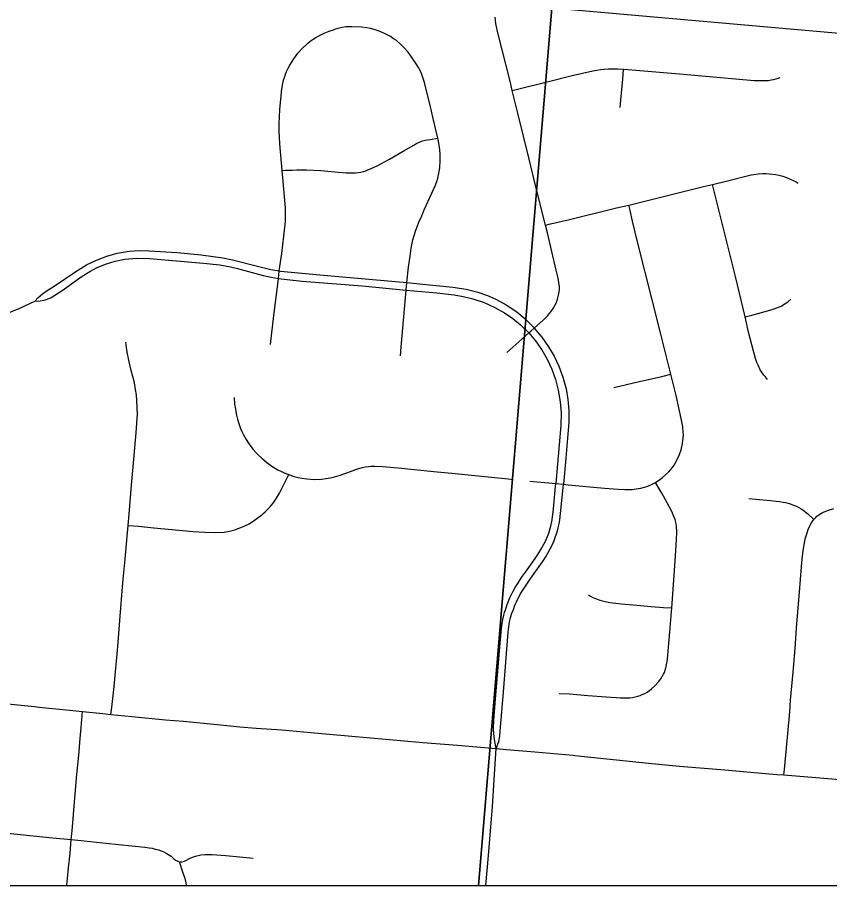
# Model space of a CAD drawing. Extents: x -1.4 to 35.4, y 0 to 22.
# Drawn here: x 27.018 to 27.57, y 13.055 to 13.645 of the extents above; entities that cross this region are included whole.
import ezdxf

# ---------------------------------------------------------------- set-up
doc = ezdxf.new("R2010")
doc.units = 0
for name, color, linetype in [('GM_X_City_Street', 7, 'Continuous'), ('GM_X_County_Road', 7, 'Continuous'), ('GM_X_Section', 7, 'Continuous'), ('GM_X_Township_Road', 7, 'Continuous'), ('SC_Scratch1', 7, 'Continuous'), ('SH_Border', 7, 'Continuous'), ('SH_Cut_Line', 7, 'Continuous')]:
    doc.layers.add(name, color=color, linetype=linetype)

msp = doc.modelspace()

# ---------------------------------------------------------------- linework, layer by layer
at = {"layer": 'GM_X_City_Street'}
for p, q in [((27.19534, 13.46994), (27.19572, 13.47272)), ((27.28224, 13.46206), (27.28253, 13.46481))]:
    msp.add_line(p, q, dxfattribs=at)
for points in [[(27.36706, 13.43206), (27.36908, 13.43389), (27.37525, 13.43945), (27.37796, 13.44212), (27.38029, 13.44496), (27.38202, 13.44729), (27.38388, 13.45086), (27.38494, 13.45366), (27.38581, 13.45717), (27.38618, 13.46014), (27.38628, 13.462), (27.38587, 13.46494), (27.38536, 13.46778), (27.38395, 13.47336), (27.37806, 13.49862), (27.37671, 13.50397), (27.37061, 13.52815), (27.36565, 13.54869), (27.35792, 13.58005), (27.35414, 13.59549), (27.35261, 13.60177), (27.34411, 13.63553), (27.34302, 13.64108), (27.34246, 13.64545)], [(27.30346, 13.56298), (27.30244, 13.56786), (27.30042, 13.57645), (27.29804, 13.58652), (27.29607, 13.59448), (27.29436, 13.601), (27.29355, 13.60374), (27.29259, 13.60646), (27.29155, 13.609), (27.29042, 13.61116), (27.2888, 13.61375), (27.28558, 13.6185), (27.28327, 13.62163), (27.28041, 13.62483), (27.27854, 13.62666), (27.27531, 13.62941), (27.27334, 13.63076), (27.27122, 13.63225), (27.26811, 13.63393), (27.26422, 13.63566), (27.26019, 13.63704), (27.25775, 13.6377), (27.25517, 13.63817), (27.25184, 13.63857), (27.2451, 13.63889), (27.24085, 13.63874), (27.23835, 13.63838), (27.23556, 13.6377), (27.23328, 13.63693)], [(27.19773, 13.54119), (27.19612, 13.55912), (27.19568, 13.56777), (27.19573, 13.57297), (27.19582, 13.5776), (27.19611, 13.58264), (27.19644, 13.58733), (27.19688, 13.59135), (27.19732, 13.59489), (27.198, 13.59915), (27.19868, 13.60245), (27.19943, 13.60512), (27.19997, 13.6066), (27.20072, 13.60844), (27.20174, 13.61068), (27.20296, 13.61281), (27.20553, 13.61699), (27.20839, 13.62096), (27.21126, 13.62414), (27.21484, 13.62746), (27.21678, 13.62905), (27.21873, 13.63043), (27.22053, 13.63148), (27.22209, 13.63239), (27.22386, 13.63341), (27.22631, 13.63443), (27.22971, 13.63579), (27.23328, 13.63693)], [(27.35414, 13.59549), (27.3605, 13.59708), (27.37795, 13.60143), (27.39484, 13.6057), (27.40881, 13.60885), (27.41172, 13.60936), (27.41414, 13.60971), (27.41667, 13.61), (27.41945, 13.61017), (27.42256, 13.61018), (27.4257, 13.61017), (27.42982, 13.60991), (27.43294, 13.60971), (27.43814, 13.60937), (27.46786, 13.60687), (27.51859, 13.60241), (27.5241, 13.60221), (27.5262, 13.60227), (27.52835, 13.60239), (27.53006, 13.60268), (27.53173, 13.60302), (27.53364, 13.60354), (27.53629, 13.6044)], [(27.42742, 13.58389), (27.42789, 13.58889), (27.42921, 13.6033), (27.42982, 13.60991)], [(27.19773, 13.54119), (27.20004, 13.54127), (27.20453, 13.5414), (27.20766, 13.54154), (27.2141, 13.54158), (27.22407, 13.54098), (27.23591, 13.54004), (27.24108, 13.53956), (27.24523, 13.53943), (27.24748, 13.53949), (27.24959, 13.5397), (27.25122, 13.53996), (27.25299, 13.54038), (27.2545, 13.54087), (27.25557, 13.54125), (27.26233, 13.54425), (27.27075, 13.54888), (27.28102, 13.55487), (27.2871, 13.55838), (27.28926, 13.55964), (27.29097, 13.56045), (27.293, 13.56121), (27.29509, 13.56182), (27.29642, 13.56201), (27.29826, 13.56226), (27.30346, 13.56298)], [(27.28253, 13.46481), (27.28366, 13.47536), (27.28459, 13.48274), (27.28539, 13.48832), (27.28657, 13.49385), (27.28855, 13.50045), (27.28939, 13.50272), (27.29069, 13.50601), (27.29252, 13.51028), (27.29432, 13.51429), (27.29952, 13.52558), (27.30178, 13.53063), (27.3028, 13.53357), (27.30349, 13.53588), (27.30396, 13.5382), (27.30444, 13.54038), (27.3048, 13.543), (27.30517, 13.54786), (27.30519, 13.55045), (27.30506, 13.55273), (27.30455, 13.55695), (27.30362, 13.56222), (27.30346, 13.56298)], [(27.19572, 13.47272), (27.19734, 13.48458), (27.19891, 13.49633), (27.19984, 13.50629), (27.20002, 13.51132), (27.19984, 13.51573), (27.19818, 13.5362), (27.19773, 13.54119)], [(27.37671, 13.50397), (27.38003, 13.50475), (27.39309, 13.50779), (27.42503, 13.51558), (27.43331, 13.51759), (27.46602, 13.52555), (27.48407, 13.5301), (27.49017, 13.53159), (27.50034, 13.53408), (27.51662, 13.53806), (27.51845, 13.53843), (27.52123, 13.5389), (27.52458, 13.53915), (27.52653, 13.53908), (27.52891, 13.53892), (27.53321, 13.53828), (27.53541, 13.53782), (27.53803, 13.53712), (27.54058, 13.53625), (27.5431, 13.53524), (27.54517, 13.5343), (27.54708, 13.53326), (27.54852, 13.5324)], [(27.52773, 13.39884), (27.52617, 13.40062), (27.5251, 13.4019), (27.52409, 13.40334), (27.52274, 13.40558), (27.52143, 13.40812), (27.52046, 13.41057), (27.51959, 13.41328), (27.51792, 13.41897), (27.51496, 13.43027), (27.51238, 13.44152), (27.51107, 13.44726), (27.50585, 13.46906), (27.49689, 13.50528), (27.49181, 13.52517), (27.49017, 13.53159)], [(27.36609, 13.32977), (27.38367, 13.32812), (27.38886, 13.32763), (27.39204, 13.32734), (27.41692, 13.32494), (27.42607, 13.32427), (27.43065, 13.32398), (27.43329, 13.32407), (27.4357, 13.32418), (27.43834, 13.32445), (27.44148, 13.32496), (27.44405, 13.3256), (27.44637, 13.3264), (27.44926, 13.3276), (27.45148, 13.32883), (27.45447, 13.33089), (27.45631, 13.33231), (27.45856, 13.33426), (27.46049, 13.3361), (27.46185, 13.33763), (27.46299, 13.33913), (27.46414, 13.34064), (27.46609, 13.34393), (27.46766, 13.34741), (27.46889, 13.35103), (27.46986, 13.35537), (27.47031, 13.35916), (27.47042, 13.36118), (27.47037, 13.36299), (27.47003, 13.36678), (27.46893, 13.37234), (27.46545, 13.38811), (27.46189, 13.40246), (27.46052, 13.40799), (27.45511, 13.42967), (27.44923, 13.45316), (27.43939, 13.49162), (27.43585, 13.50665), (27.43418, 13.51385), (27.43331, 13.51759)], [(27.02956, 13.45219), (27.03151, 13.4544), (27.03464, 13.45713), (27.03796, 13.45945), (27.0426, 13.46241), (27.05734, 13.47229), (27.06475, 13.47685), (27.07142, 13.48018), (27.07839, 13.48283), (27.08558, 13.48478), (27.09355, 13.48612), (27.10037, 13.48662), (27.1072, 13.48654), (27.12634, 13.48532), (27.14256, 13.48362), (27.15732, 13.48173), (27.16401, 13.48041), (27.18085, 13.47597), (27.18989, 13.47369), (27.19572, 13.47272), (27.19662, 13.47257), (27.22324, 13.47014), (27.28253, 13.46481), (27.29322, 13.46384), (27.31363, 13.46171), (27.32284, 13.46024), (27.33069, 13.45835), (27.33716, 13.45614), (27.34285, 13.45366), (27.34994, 13.44978), (27.35715, 13.44491), (27.36289, 13.44015), (27.36861, 13.43445), (27.36908, 13.43389), (27.37419, 13.42777), (27.37885, 13.42117), (27.38261, 13.41474), (27.3858, 13.40799), (27.38859, 13.40041), (27.3907, 13.39261), (27.39199, 13.38526), (27.39262, 13.37783), (27.39253, 13.36976), (27.39047, 13.34534), (27.38886, 13.32763)], [(27.02956, 13.45219), (27.03308, 13.45237), (27.03586, 13.45289), (27.0379, 13.45353), (27.04063, 13.45463), (27.04799, 13.45938), (27.0616, 13.46921), (27.06688, 13.47247), (27.07185, 13.47505), (27.07816, 13.47762), (27.08411, 13.47941), (27.09081, 13.48073), (27.09886, 13.48137), (27.10755, 13.4812), (27.1441, 13.47812), (27.15521, 13.47685), (27.16253, 13.47547), (27.16737, 13.47433), (27.18477, 13.46962), (27.19023, 13.46845), (27.19508, 13.46766), (27.19697, 13.46735), (27.21118, 13.46581), (27.25207, 13.46254), (27.28204, 13.45972), (27.30281, 13.45777), (27.31455, 13.45647), (27.32067, 13.45542), (27.3273, 13.4538), (27.33495, 13.45119), (27.34234, 13.44792), (27.34885, 13.44429), (27.3545, 13.44045), (27.35978, 13.43612), (27.36537, 13.43057), (27.36991, 13.4252), (27.37418, 13.41909), (27.37789, 13.41262), (27.38102, 13.40586), (27.38353, 13.39884), (27.38542, 13.39162), (27.38676, 13.38365), (27.38733, 13.37622), (27.38715, 13.36752), (27.38367, 13.32812)], [(27.18973, 13.42267), (27.19202, 13.44254), (27.19423, 13.46003), (27.19508, 13.46766), (27.19534, 13.46994)], [(27.27806, 13.4149), (27.27867, 13.42112), (27.2805, 13.44159), (27.28204, 13.45972), (27.28224, 13.46206)], [(27.01057, 13.44387), (27.01935, 13.44734), (27.02956, 13.45219)], [(27.51238, 13.44152), (27.51696, 13.4427), (27.52607, 13.44507), (27.5314, 13.44664), (27.53474, 13.44787), (27.53728, 13.44901), (27.53964, 13.4505), (27.54156, 13.45173), (27.54349, 13.45348)], [(27.35034, 13.41736), (27.36063, 13.42641), (27.36537, 13.43057), (27.36706, 13.43206)], [(27.08125, 13.17102), (27.08179, 13.17579), (27.08342, 13.19012), (27.08583, 13.21715), (27.08745, 13.23783), (27.08919, 13.25781), (27.08977, 13.26523), (27.0906, 13.27446), (27.0913, 13.28187), (27.09292, 13.29967), (27.09361, 13.30723), (27.09533, 13.32705), (27.09646, 13.33941), (27.09766, 13.35502), (27.09835, 13.36266), (27.09878, 13.36918), (27.09904, 13.37253), (27.09921, 13.3751), (27.09912, 13.37931), (27.09895, 13.38462), (27.09861, 13.3884), (27.09805, 13.39201), (27.09723, 13.39673), (27.09612, 13.40084), (27.09509, 13.40504), (27.09345, 13.41198), (27.09234, 13.41746), (27.09192, 13.42074), (27.09149, 13.42426)], [(27.42321, 13.39339), (27.43658, 13.39657), (27.45572, 13.40102), (27.46189, 13.40246)], [(27.16498, 13.38668), (27.16534, 13.38217), (27.16583, 13.37888), (27.16615, 13.37685), (27.16654, 13.3746), (27.16726, 13.37185), (27.16813, 13.369), (27.16936, 13.36548), (27.17016, 13.36357), (27.1711, 13.36175), (27.1722, 13.35973), (27.17325, 13.35797), (27.17486, 13.35561), (27.1764, 13.35335), (27.17801, 13.35126), (27.17996, 13.34903), (27.1816, 13.34731), (27.18376, 13.34534), (27.18537, 13.34391), (27.18722, 13.34243), (27.19068, 13.34002), (27.19248, 13.33886), (27.19477, 13.33754), (27.19718, 13.33631), (27.19909, 13.33538), (27.20094, 13.33464), (27.2021, 13.33419), (27.20502, 13.33316), (27.20851, 13.33216), (27.21114, 13.33167), (27.21436, 13.33125), (27.21935, 13.33091), (27.2243, 13.33118), (27.22746, 13.33153), (27.23043, 13.33211), (27.23315, 13.33265), (27.23642, 13.33365), (27.24085, 13.33513), (27.2448, 13.33662), (27.24748, 13.33761), (27.24984, 13.33836), (27.25201, 13.33898), (27.25416, 13.33946), (27.25627, 13.33977), (27.25817, 13.33995), (27.26061, 13.34003), (27.2662, 13.33979), (27.2791, 13.33855), (27.28519, 13.33784), (27.30307, 13.33603), (27.31296, 13.33508), (27.33088, 13.33329), (27.35124, 13.33129), (27.35483, 13.33093)], [(27.09292, 13.29967), (27.09991, 13.29904), (27.11044, 13.2981), (27.13708, 13.29554), (27.14514, 13.295), (27.15261, 13.29486), (27.1582, 13.2951), (27.16189, 13.29563), (27.16547, 13.29663), (27.17072, 13.29862), (27.17519, 13.30081), (27.17888, 13.30311), (27.18291, 13.30605), (27.1862, 13.3089), (27.18924, 13.31202), (27.19148, 13.31476), (27.19392, 13.31825), (27.19578, 13.3215), (27.19968, 13.32933), (27.2021, 13.33419)], [(27.34324, 13.14783), (27.34215, 13.1526), (27.34156, 13.15796), (27.34145, 13.16124), (27.34166, 13.16719), (27.34257, 13.17876), (27.34592, 13.21958), (27.34689, 13.22944), (27.34732, 13.23282), (27.34779, 13.23556), (27.34839, 13.23855), (27.34889, 13.24049), (27.34967, 13.24291), (27.3507, 13.24587), (27.35182, 13.24877), (27.35248, 13.2504), (27.35354, 13.25274), (27.35467, 13.25486), (27.35631, 13.25783), (27.35782, 13.26021), (27.36049, 13.26418), (27.36313, 13.26788), (27.36757, 13.27413), (27.37069, 13.27852), (27.37268, 13.28169), (27.37432, 13.28431), (27.37565, 13.28681), (27.37686, 13.28928), (27.37797, 13.29204), (27.37893, 13.29447), (27.38036, 13.29923), (27.38126, 13.30349), (27.38223, 13.31087), (27.3835, 13.3261), (27.38367, 13.32812)], [(27.34324, 13.14783), (27.34503, 13.1526), (27.34567, 13.15621), (27.34595, 13.15966), (27.34808, 13.1861), (27.35139, 13.22703), (27.35175, 13.23071), (27.35229, 13.23381), (27.35302, 13.23706), (27.35384, 13.23983), (27.35484, 13.2425), (27.35593, 13.24535), (27.35703, 13.24776), (27.35814, 13.25015), (27.35989, 13.2535), (27.36122, 13.25555), (27.36682, 13.26378), (27.37474, 13.27495), (27.37685, 13.27815), (27.37836, 13.28076), (27.37999, 13.28368), (27.38123, 13.28627), (27.3826, 13.28942), (27.38359, 13.29202), (27.38462, 13.2951), (27.38535, 13.29799), (27.38604, 13.30063), (27.38644, 13.30348), (27.38695, 13.30766), (27.38865, 13.32543), (27.38886, 13.32763)], [(27.38592, 13.18528), (27.39313, 13.18495), (27.40553, 13.184), (27.41793, 13.18305), (27.42471, 13.18249), (27.42753, 13.18231), (27.42993, 13.18227), (27.4322, 13.18225), (27.4341, 13.18239), (27.43591, 13.18266), (27.43771, 13.18303), (27.43954, 13.1835), (27.44108, 13.184), (27.44246, 13.18456), (27.44413, 13.18536), (27.44577, 13.18627), (27.44733, 13.18736), (27.44879, 13.18845), (27.45107, 13.19055), (27.45356, 13.19332), (27.45511, 13.1953), (27.45611, 13.19683), (27.45693, 13.1984), (27.45755, 13.19959), (27.45809, 13.20108), (27.4588, 13.20364), (27.45928, 13.20596), (27.45961, 13.20869), (27.45984, 13.21126), (27.46121, 13.22723), (27.46251, 13.24346), (27.46377, 13.25921), (27.46487, 13.27557), (27.46586, 13.28976), (27.46606, 13.29531), (27.46576, 13.29901), (27.46554, 13.3009), (27.46482, 13.30355), (27.46401, 13.30572), (27.46315, 13.3079), (27.46239, 13.30958), (27.45943, 13.31504), (27.45586, 13.32165), (27.45311, 13.32616), (27.45148, 13.32883)], [(27.51496, 13.3179), (27.51963, 13.31747), (27.5297, 13.31653), (27.5335, 13.31615), (27.53579, 13.31587), (27.5382, 13.3155), (27.5399, 13.31514), (27.54174, 13.3147), (27.54379, 13.31403), (27.54537, 13.31342), (27.54726, 13.31263), (27.549, 13.31182), (27.55058, 13.31089), (27.5517, 13.31016), (27.55311, 13.30905), (27.55499, 13.30743), (27.55914, 13.30361)], [(27.53881, 13.12989), (27.53915, 13.13352), (27.54274, 13.17272), (27.54338, 13.18074), (27.54509, 13.19989), (27.54634, 13.21598), (27.54734, 13.23001), (27.5493, 13.25417), (27.55078, 13.27142), (27.55102, 13.27451), (27.5514, 13.27879), (27.55209, 13.28383), (27.55274, 13.28767), (27.55336, 13.2904), (27.55458, 13.29456), (27.5554, 13.29689), (27.55666, 13.29971), (27.55784, 13.3018), (27.55914, 13.30361), (27.56024, 13.30488), (27.56126, 13.30586), (27.5626, 13.30692), (27.56436, 13.30795), (27.56626, 13.30887), (27.56918, 13.31007), (27.57274, 13.31115)], [(27.40588, 13.25235), (27.40726, 13.2514), (27.40886, 13.25059), (27.41131, 13.24958), (27.41364, 13.24881), (27.41723, 13.24787), (27.42047, 13.24724), (27.42463, 13.24664), (27.42825, 13.2462), (27.43634, 13.24559), (27.44866, 13.24457), (27.457, 13.2439), (27.46251, 13.24346)], [(27.05131, 13.05458), (27.05238, 13.06658), (27.05343, 13.07667), (27.05431, 13.08589), (27.05481, 13.09197), (27.05667, 13.11419), (27.05796, 13.13014), (27.05957, 13.1455), (27.06018, 13.15226), (27.06101, 13.16212), (27.06144, 13.16765), (27.06186, 13.17298)], [(27.00874, 13.09042), (27.04144, 13.0872), (27.05431, 13.08589), (27.0611, 13.0852), (27.07773, 13.08346), (27.1043, 13.0808), (27.10735, 13.08036), (27.10923, 13.08), (27.11136, 13.07948), (27.11352, 13.0789), (27.11712, 13.07763), (27.11888, 13.07675), (27.12105, 13.07538), (27.12213, 13.07463), (27.12401, 13.07291), (27.1252, 13.0719), (27.12666, 13.07114), (27.1279, 13.0708), (27.1297, 13.07078), (27.13127, 13.07125), (27.13568, 13.07349), (27.13871, 13.07459), (27.14246, 13.07543), (27.14502, 13.0757), (27.15006, 13.07565), (27.15941, 13.07501), (27.17791, 13.07337)], [(27.13261, 13.05458), (27.13244, 13.0564), (27.13166, 13.05951), (27.13047, 13.0631), (27.1279, 13.0708)]]:
    msp.add_lwpolyline(points, dxfattribs=at)
at = {"layer": 'GM_X_County_Road'}
for points in [[(26.32634, 13.05458), (27.33112, 13.05458), (27.3811, 13.65162), (26.39247, 13.74598)], [(27.33112, 13.05458), (28.37374, 13.05458), (28.42239, 13.55975), (27.3811, 13.65162)]]:
    msp.add_lwpolyline(points, close=True, dxfattribs=at)
for points in [[(26.88111, 13.19127), (26.91479, 13.188), (26.93099, 13.18655), (26.95348, 13.18416), (26.96649, 13.18277), (26.97809, 13.18152), (26.99168, 13.18019), (27.00403, 13.17888), (27.02935, 13.17634), (27.03244, 13.17602), (27.05528, 13.17365), (27.06186, 13.17298)], [(27.06186, 13.17298), (27.07565, 13.17157), (27.08125, 13.17102)], [(27.08125, 13.17102), (27.09543, 13.16964), (27.11829, 13.16746), (27.13066, 13.16636), (27.15351, 13.16423), (27.16895, 13.1627), (27.18007, 13.16181), (27.19741, 13.16049)], [(27.19741, 13.16049), (27.22216, 13.15837), (27.27801, 13.15331), (27.2934, 13.15187), (27.31687, 13.15003), (27.34036, 13.14813), (27.34324, 13.14783)], [(27.34324, 13.14783), (27.35024, 13.14721), (27.36937, 13.14556), (27.39557, 13.14329)], [(27.39557, 13.14329), (27.39654, 13.14321), (27.44666, 13.13779), (27.4677, 13.13589), (27.49864, 13.13332), (27.5135, 13.13211), (27.53391, 13.13029), (27.53881, 13.12989)], [(27.53881, 13.12989), (27.57414, 13.12697), (27.59271, 13.12547), (27.60755, 13.12413), (27.62734, 13.12239), (27.64219, 13.12107), (27.66447, 13.11919), (27.68227, 13.11743)]]:
    msp.add_lwpolyline(points, dxfattribs=at)
at = {"layer": 'GM_X_Section'}
msp.add_lwpolyline([(28.5233, 14.5759), (28.42239, 13.55975), (27.3811, 13.65162), (27.48098, 14.67461)], close=True, dxfattribs=at)
at = {"layer": 'GM_X_Township_Road'}
msp.add_lwpolyline([(27.33623, 13.05458), (27.33805, 13.07503), (27.33953, 13.09463), (27.34056, 13.10827), (27.34181, 13.12676), (27.34324, 13.14783)], dxfattribs=at)
at = {"layer": 'SC_Scratch1'}
msp.add_line((-1.42819, 13.05458), (35.37492, 13.05458), dxfattribs=at)
msp.add_lwpolyline([(24.48967, 14.87591), (24.48967, 13.05458), (31.28967, 13.05458)], dxfattribs=at)
at = {"layer": 'SH_Border'}
msp.add_lwpolyline([(24.48967, 19.85458), (24.49214, 13.05458), (31.28967, 13.05458), (31.28967, 19.85458)], close=True, dxfattribs=at)
at = {"layer": 'SH_Cut_Line'}
msp.add_lwpolyline([(24.48967, 14.87591), (24.48967, 13.05458), (31.28967, 13.05458)], dxfattribs=at)

doc.saveas('drawing.dxf')
